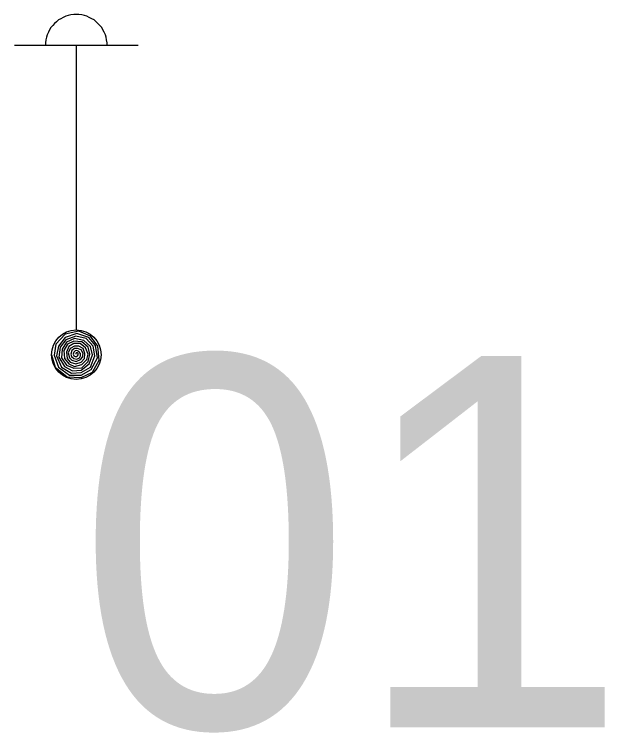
# Model space of a CAD drawing. Extents: x -729889 to -691139, y -995431 to -974354.
# Drawn here: x -729889.33 to -729884.56, y -980598.57 to -980592.77 of the extents above; entities that cross this region are included whole.
import ezdxf

# ---------------------------------------------------------------- set-up
doc = ezdxf.new("R2010")
doc.units = 0
doc.layers.add('Atributy', color=7, linetype='Continuous')
doc.layers.add('Světelný bod na stožáru sadovém', color=7, linetype='Continuous')

# ---------------------------------------------------------------- blocks, each defined once
blk = doc.blocks.new('6.571')
at = {"layer": 'Světelný bod na stožáru sadovém'}
for p, q in [((-0.5076, 2.5381), (0.5076, 2.5381)), ((0, 2.5381), (0, 0.203))]:
    blk.add_line(p, q, dxfattribs=at)
for points in [[(0.2538, 2.5381), (0.2538, 2.5584), (0.2487, 2.5838), (0.2437, 2.6041), (0.2386, 2.6244), (0.2284, 2.6447), (0.2183, 2.665), (0.2081, 2.6853), (0.1929, 2.7005), (0.1777, 2.7157), (0.1624, 2.731), (0.1472, 2.7462), (0.1269, 2.7563), (0.1066, 2.7665), (0.0863, 2.7766), (0.066, 2.7817), (0.0457, 2.7868), (0.0203, 2.7919), (0, 2.7919), (-0.0203, 2.7919), (-0.0457, 2.7868), (-0.066, 2.7817), (-0.0863, 2.7766), (-0.1066, 2.7665), (-0.1269, 2.7563), (-0.1472, 2.7462), (-0.1624, 2.731), (-0.1777, 2.7157), (-0.1929, 2.7005), (-0.2081, 2.6853), (-0.2183, 2.665), (-0.2284, 2.6447), (-0.2386, 2.6244), (-0.2437, 2.6041), (-0.2487, 2.5838), (-0.2538, 2.5584), (-0.2538, 2.5381)], [(-0.203, 0), (-0.1726, -0.1015), (-0.0761, -0.1827), (0.0406, -0.1878), (0.132, -0.1421), (0.1878, -0.0457), (0.1777, 0.0711), (0.1168, 0.1523), (0.0203, 0.1929), (-0.0914, 0.1675), (-0.1675, 0.0863), (-0.1827, -0.0051), (-0.1472, -0.1015), (-0.0558, -0.1675), (0.0406, -0.1675), (0.1218, -0.1218), (0.1726, -0.0254), (0.1574, 0.0761), (0.1015, 0.1421), (0.0051, 0.1726), (-0.0914, 0.1421), (-0.1472, 0.0711), (-0.1624, -0.0102), (-0.1218, -0.1015), (-0.0406, -0.1523), (0.0406, -0.1472), (0.1168, -0.1015), (0.1523, -0.0102), (0.1371, 0.0711), (0.0812, 0.132), (-0.0051, 0.1523), (-0.0863, 0.1218), (-0.132, 0.0609), (-0.1421, -0.0203), (-0.0964, -0.0964), (-0.0305, -0.132), (0.0406, -0.1269), (0.1066, -0.0761), (0.132, 0), (0.1168, 0.066), (0.0609, 0.1168), (-0.0152, 0.132), (-0.0812, 0.1015), (-0.1168, 0.0457), (-0.1218, -0.0254), (-0.0812, -0.0863), (-0.0203, -0.1117), (0.0457, -0.1066), (0.0964, -0.0558), (0.1117, 0.0051), (0.0964, 0.0609), (0.0457, 0.1066), (-0.0203, 0.1117), (-0.0711, 0.0863), (-0.1015, 0.0355), (-0.0964, -0.0305), (-0.0609, -0.0761), (-0.0152, -0.0964), (0.0457, -0.0812), (0.0863, -0.0406), (0.0964, 0.0051), (0.0761, 0.0558), (0.0305, 0.0914), (-0.0203, 0.0914), (-0.0609, 0.066), (-0.0812, 0.0203), (-0.0761, -0.0305), (-0.0508, -0.0609), (-0.0051, -0.0761), (0.0406, -0.0609), (0.066, -0.0305), (0.0711, 0.0102), (0.0558, 0.0508), (0.0203, 0.0711), (-0.0152, 0.0711), (-0.0508, 0.0508), (-0.066, 0.0152), (-0.0558, -0.0254), (-0.0355, -0.0457), (0, -0.0558), (0.0355, -0.0406), (0.0508, -0.0203), (0.0558, 0.0102), (0.0406, 0.0406), (0.0102, 0.0508), (-0.0152, 0.0508), (-0.0355, 0.0355), (-0.0457, 0.0051), (-0.0406, -0.0152), (-0.0203, -0.0305), (0.0051, -0.0355), (0.0254, -0.0254), (0.0355, -0.0102), (0.0355, 0.0102), (0.0203, 0.0254), (0.0051, 0.0355), (-0.0102, 0.0305), (-0.0203, 0.0203), (-0.0254, 0.0051), (-0.0203, -0.0102), (-0.0102, -0.0152)], [(-0.0102, -0.0152), (0.0051, -0.0152), (0.0102, -0.0102), (0.0152, 0), (0.0152, 0.0102), (0.0102, 0.0152), (0, 0.0152), (-0.0051, 0.0102), (-0.0051, 0.0051), (-0.0051, 0.0051)]]:
    blk.add_lwpolyline(points, dxfattribs=at)
blk.add_circle((0, 0), 0.203, dxfattribs=at)

msp = doc.modelspace()

# ---------------------------------------------------------------- block references
at = {"layer": 'Světelný bod na stožáru sadovém', "xscale": 0.9850000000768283, "yscale": 0.9850000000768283}
msp.add_blockref('6.571', (-729888.8255, -980595.5155), dxfattribs=at)

# ---------------------------------------------------------------- texts
at = {"layer": 'Atributy'}
msp.add_text('01', height=3, dxfattribs=at).set_placement((-729888.8255, -980598.5269))

doc.saveas('drawing.dxf')
